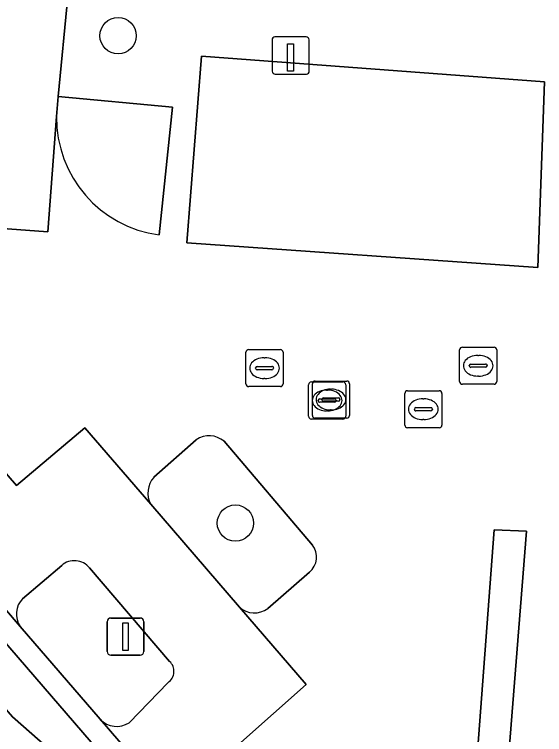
# Model space of a CAD drawing. Extents: x 159960 to 160866, y 382700 to 383354.
# Drawn here: x 160585.98 to 160600.27, y 383122.96 to 383142.37 of the extents above; entities that cross this region are included whole.
import ezdxf

# ---------------------------------------------------------------- set-up
doc = ezdxf.new("R2010")
doc.units = 0
for name, color, linetype in [('IMGEO_Boom', 7, 'Continuous'), ('IMGEO_Groenvoorziening', 7, 'Continuous'), ('IMGEO_Haag', 7, 'Continuous'), ('IMGEO_Kolk', 7, 'Continuous'), ('IMGEO_Laadpaal', 7, 'Continuous'), ('IMGEO_Lichtmast', 7, 'Continuous'), ('IMGEO_Parkeervlak_open', 7, 'Continuous'), ('IMGEO_Rijbaan_lokaal_open', 7, 'Continuous'), ('IMGEO_Rioolput', 7, 'Continuous'), ('IMGEO_Voetpad_open', 7, 'Continuous')]:
    doc.layers.add(name, color=color, linetype=linetype)

msp = doc.modelspace()

# ---------------------------------------------------------------- linework, layer by layer
at = {"layer": 'IMGEO_Boom'}
for centre in [(160588.77, 383141.8), (160591.932, 383128.658)]:
    msp.add_circle(centre, 0.489, dxfattribs=at)
at = {"layer": 'IMGEO_Groenvoorziening'}
for points in [[(160587.159, 383140.163), (160587.11, 383139.624)], [(160589.878, 383136.427), (160590.233, 383139.872), (160587.159, 383140.163)], [(160590.878, 383130.902), (160589.73, 383129.892)], [(160594.012, 383128.067), (160591.626, 383130.864)], [(160589.649, 383129.168), (160592.039, 383126.394)], [(160592.804, 383126.358), (160593.93, 383127.332)]]:
    msp.add_lwpolyline(points, dxfattribs=at)
for points in [[(160585.924, 383123.435), (160586.899, 383122.583), (160587.263, 383122.201), (160587.566, 383121.879), (160588.265, 383122.488), (160579.495, 383132.663), (160575.821, 383132.939), (160575.742, 383131.767), (160578.923, 383131.502)], [(160598.204, 383108.603), (160599.782, 383128.438), (160598.911, 383128.473), (160597.42, 383108.722)]]:
    msp.add_lwpolyline(points, close=True, dxfattribs=at)
for centre, radius, start, end in [((160590.304, 383139.593), 3.194, 179.4353, 262.3375), ((160591.227, 383130.396), 0.615, 49.5859, 124.5976), ((160590.222, 383129.47), 0.648, 139.3927, 207.8401), ((160593.582, 383127.743), 0.539, 310.2941, 36.9742), ((160592.443, 383126.833), 0.596, 227.3641, 307.2474)]:
    msp.add_arc(centre, radius, start, end, dxfattribs=at)
at = {"layer": 'IMGEO_Haag'}
for points in [[(160579.495, 383132.663), (160575.821, 383132.939), (160575.742, 383131.767), (160578.923, 383131.502), (160585.924, 383123.435), (160586.899, 383122.583), (160587.263, 383122.201), (160587.566, 383121.879), (160588.265, 383122.488)], [(160598.204, 383108.603), (160599.782, 383128.438), (160598.911, 383128.473), (160597.42, 383108.722)]]:
    msp.add_lwpolyline(points, close=True, dxfattribs=at)
at = {"layer": 'IMGEO_Kolk'}
for p, q in [((160592.217, 383132.411), (160592.217, 383133.263)), ((160592.292, 383133.337), (160593.144, 383133.337)), ((160593.218, 383133.263), (160593.218, 383132.411)), ((160592.705, 383133.117), (160592.73, 383133.117)), ((160592.476, 383132.831), (160592.476, 383132.843)), ((160592.914, 383132.794), (160592.516, 383132.794)), ((160592.519, 383132.88), (160592.917, 383132.88)), ((160592.96, 383132.843), (160592.96, 383132.831)), ((160592.728, 383132.557), (160592.703, 383132.557)), ((160593.144, 383132.337), (160592.292, 383132.337))]:
    msp.add_line(p, q, dxfattribs=at)
for points in [[(160592.217, 383132.411), (160592.217, 383133.263)], [(160592.292, 383133.337), (160593.144, 383133.337)], [(160593.218, 383133.263), (160593.218, 383132.411)], [(160593.144, 383132.337), (160592.292, 383132.337)]]:
    msp.add_lwpolyline(points, dxfattribs=at)
for centre, radius, start, end in [((160592.294, 383133.261), 0.0765, 91.552, 178.448), ((160592.294, 383133.261), 0.0765, 91.552, 178.448), ((160593.142, 383133.261), 0.0765, 1.552, 88.448), ((160593.142, 383133.261), 0.0765, 1.552, 88.448), ((160592.516, 383132.84), 0.0403, 85.8775, 175.7526), ((160592.513, 383132.83), 0.0366, 178.938, 274.7102), ((160592.917, 383132.837), 0.043, 264.8664, 352.4533), ((160592.921, 383132.842), 0.0386, 1.7309, 96.639), ((160592.294, 383132.413), 0.0765, 181.552, 268.448), ((160592.294, 383132.413), 0.0765, 181.552, 268.448), ((160593.142, 383132.413), 0.0765, 271.552, 358.448), ((160593.142, 383132.413), 0.0765, 271.552, 358.448)]:
    msp.add_arc(centre, radius, start, end, dxfattribs=at)
for centre, major_axis, ratio, start_param, end_param in [((160592.704, 383132.837), (-0.387, 0.002), 0.722429, 4.712389, 7.853982), ((160592.729, 383132.837), (-0.39, 0.002), 0.717154, 1.570796, 4.712389)]:
    msp.add_ellipse(centre, major_axis=major_axis, ratio=ratio, start_param=start_param, end_param=end_param, dxfattribs=at)
at = {"layer": 'IMGEO_Laadpaal'}
for p, q in [((160593.839, 383141.765), (160592.998, 383141.765)), ((160593.839, 383141.765), (160592.998, 383141.765)), ((160592.923, 383141.681), (160592.923, 383140.84)), ((160592.923, 383141.681), (160592.923, 383140.84)), ((160593.923, 383140.849), (160593.923, 383141.69)), ((160593.923, 383140.849), (160593.923, 383141.69)), ((160593.007, 383140.765), (160593.848, 383140.765)), ((160593.007, 383140.765), (160593.848, 383140.765))]:
    msp.add_line(p, q, dxfattribs=at)
msp.add_lwpolyline([(160593.338, 383141.578), (160593.498, 383141.578), (160593.498, 383140.845), (160593.338, 383140.845), (160593.338, 383141.578)], dxfattribs=at)
for centre, start, end in [((160593.001, 383141.687), 92.4484, 184.2845), ((160593.001, 383141.687), 92.4484, 184.2845), ((160593.845, 383141.687), 2.4484, 94.2845), ((160593.845, 383141.687), 2.4484, 94.2845), ((160593.001, 383140.843), 182.4484, 274.2845), ((160593.001, 383140.843), 182.4484, 274.2845), ((160593.845, 383140.843), 272.4484, 4.2845), ((160593.845, 383140.843), 272.4484, 4.2845)]:
    msp.add_arc(centre, 0.0779, start, end, dxfattribs=at)
at = {"layer": 'IMGEO_Lichtmast'}
for p, q in [((160588.476, 383125.198), (160588.476, 383125.998)), ((160588.476, 383125.998), (160588.476, 383125.198)), ((160588.576, 383126.098), (160589.366, 383126.098)), ((160589.366, 383126.098), (160588.576, 383126.098)), ((160589.466, 383125.998), (160589.466, 383125.198)), ((160589.466, 383125.198), (160589.466, 383125.998)), ((160589.366, 383125.098), (160588.576, 383125.098)), ((160588.576, 383125.098), (160589.366, 383125.098))]:
    msp.add_line(p, q, dxfattribs=at)
msp.add_lwpolyline([(160588.896, 383125.973), (160589.046, 383125.973), (160589.046, 383125.223), (160588.896, 383125.223), (160588.896, 383125.973)], dxfattribs=at)
for centre, start, end in [((160588.576, 383125.998), 90, 180), ((160588.576, 383125.998), 90, 180), ((160589.366, 383125.998), 0, 90), ((160589.366, 383125.998), 360, 90), ((160588.576, 383125.198), 180, 270), ((160588.576, 383125.198), 180, 270), ((160589.366, 383125.198), 270, 0), ((160589.366, 383125.198), 270, 0)]:
    msp.add_arc(centre, 0.1, start, end, dxfattribs=at)
at = {"layer": 'IMGEO_Parkeervlak_open'}
msp.add_lwpolyline([(160600.086, 383135.547), (160600.266, 383140.552), (160591.02, 383141.25), (160590.627, 383136.217)], close=True, dxfattribs=at)
at = {"layer": 'IMGEO_Rijbaan_lokaal_open'}
msp.add_lwpolyline([(160581.589, 383143.351), (160581.376, 383140.682), (160581.301, 383139.995), (160581.06, 383136.941), (160586.876, 383136.508), (160587.11, 383139.624), (160587.159, 383140.163), (160587.414, 383142.866)], dxfattribs=at)
at = {"layer": 'IMGEO_Rioolput'}
for p, q in [((160598.051, 383133.401), (160598.903, 383133.401)), ((160597.976, 383132.475), (160597.976, 383133.327)), ((160598.464, 383133.181), (160598.489, 383133.181)), ((160598.977, 383133.327), (160598.977, 383132.475)), ((160598.235, 383132.895), (160598.235, 383132.907)), ((160598.673, 383132.858), (160598.275, 383132.858)), ((160598.278, 383132.944), (160598.676, 383132.944)), ((160598.719, 383132.907), (160598.719, 383132.895)), ((160598.487, 383132.621), (160598.462, 383132.621)), ((160593.904, 383131.538), (160593.904, 383132.39)), ((160593.979, 383132.464), (160594.831, 383132.464)), ((160594.007, 383131.562), (160594.007, 383132.414)), ((160594.082, 383132.488), (160594.934, 383132.488)), ((160594.905, 383132.39), (160594.905, 383131.538)), ((160595.008, 383132.414), (160595.008, 383131.562)), ((160598.903, 383132.401), (160598.051, 383132.401)), ((160594.392, 383132.244), (160594.417, 383132.244)), ((160594.495, 383132.268), (160594.52, 383132.268)), ((160596.573, 383132.228), (160597.425, 383132.228)), ((160594.206, 383132.007), (160594.604, 383132.007)), ((160594.309, 383132.031), (160594.707, 383132.031)), ((160596.498, 383131.302), (160596.498, 383132.154)), ((160596.986, 383132.008), (160597.011, 383132.008)), ((160597.499, 383132.154), (160597.499, 383131.302)), ((160594.163, 383131.958), (160594.163, 383131.97)), ((160594.601, 383131.921), (160594.203, 383131.921)), ((160594.266, 383131.982), (160594.266, 383131.994)), ((160594.704, 383131.945), (160594.306, 383131.945)), ((160594.647, 383131.97), (160594.647, 383131.958)), ((160594.75, 383131.994), (160594.75, 383131.982)), ((160594.415, 383131.684), (160594.39, 383131.684)), ((160594.518, 383131.708), (160594.493, 383131.708)), ((160596.757, 383131.722), (160596.757, 383131.734)), ((160597.195, 383131.685), (160596.797, 383131.685)), ((160596.8, 383131.771), (160597.198, 383131.771)), ((160597.241, 383131.734), (160597.241, 383131.722)), ((160594.831, 383131.464), (160593.979, 383131.464)), ((160594.934, 383131.488), (160594.082, 383131.488)), ((160597.009, 383131.448), (160596.984, 383131.448)), ((160597.425, 383131.228), (160596.573, 383131.228))]:
    msp.add_line(p, q, dxfattribs=at)
for points in [[(160598.051, 383133.401), (160598.903, 383133.401)], [(160597.976, 383132.475), (160597.976, 383133.327)], [(160598.977, 383133.327), (160598.977, 383132.475)], [(160593.904, 383131.538), (160593.904, 383132.39)], [(160593.979, 383132.464), (160594.831, 383132.464)], [(160594.007, 383131.562), (160594.007, 383132.414)], [(160594.082, 383132.488), (160594.934, 383132.488)], [(160594.905, 383132.39), (160594.905, 383131.538)], [(160595.008, 383132.414), (160595.008, 383131.562)], [(160598.903, 383132.401), (160598.051, 383132.401)], [(160596.573, 383132.228), (160597.425, 383132.228)], [(160596.498, 383131.302), (160596.498, 383132.154)], [(160597.499, 383132.154), (160597.499, 383131.302)], [(160594.831, 383131.464), (160593.979, 383131.464)], [(160594.934, 383131.488), (160594.082, 383131.488)], [(160597.425, 383131.228), (160596.573, 383131.228)]]:
    msp.add_lwpolyline(points, dxfattribs=at)
for centre, radius, start, end in [((160598.053, 383133.325), 0.0765, 91.552, 178.448), ((160598.053, 383133.325), 0.0765, 91.552, 178.448), ((160598.901, 383133.325), 0.0765, 1.552, 88.448), ((160598.901, 383133.325), 0.0765, 1.552, 88.448), ((160598.275, 383132.904), 0.0403, 85.8775, 175.7526), ((160598.272, 383132.894), 0.0366, 178.938, 274.7102), ((160598.676, 383132.901), 0.043, 264.8664, 352.4533), ((160598.68, 383132.906), 0.0386, 1.7309, 96.639), ((160593.981, 383132.388), 0.0765, 91.552, 178.448), ((160593.981, 383132.388), 0.0765, 91.552, 178.448), ((160594.084, 383132.412), 0.0765, 91.552, 178.448), ((160594.084, 383132.412), 0.0765, 91.552, 178.448), ((160594.829, 383132.388), 0.0765, 1.552, 88.448), ((160594.829, 383132.388), 0.0765, 1.552, 88.448), ((160594.932, 383132.412), 0.0765, 1.552, 88.448), ((160594.932, 383132.412), 0.0765, 1.552, 88.448), ((160598.053, 383132.477), 0.0765, 181.552, 268.448), ((160598.053, 383132.477), 0.0765, 181.552, 268.448), ((160598.901, 383132.477), 0.0765, 271.552, 358.448), ((160598.901, 383132.477), 0.0765, 271.552, 358.448), ((160596.575, 383132.152), 0.0765, 91.552, 178.448), ((160596.575, 383132.152), 0.0765, 91.552, 178.448), ((160597.423, 383132.152), 0.0765, 1.552, 88.448), ((160597.423, 383132.152), 0.0765, 1.552, 88.448), ((160594.203, 383131.967), 0.0403, 85.8775, 175.7526), ((160594.306, 383131.991), 0.0403, 85.8775, 175.7526), ((160594.608, 383131.969), 0.0386, 1.7309, 96.639), ((160594.711, 383131.993), 0.0386, 1.7309, 96.639), ((160594.2, 383131.957), 0.0366, 178.938, 274.7102), ((160594.303, 383131.981), 0.0366, 178.938, 274.7102), ((160594.604, 383131.964), 0.043, 264.8664, 352.4533), ((160594.707, 383131.988), 0.043, 264.8664, 352.4533), ((160596.797, 383131.731), 0.0403, 85.8775, 175.7526), ((160596.794, 383131.721), 0.0366, 178.938, 274.7102), ((160597.198, 383131.728), 0.043, 264.8664, 352.4533), ((160597.202, 383131.733), 0.0386, 1.7309, 96.639), ((160593.981, 383131.54), 0.0765, 181.552, 268.448), ((160593.981, 383131.54), 0.0765, 181.552, 268.448), ((160594.084, 383131.564), 0.0765, 181.552, 268.448), ((160594.084, 383131.564), 0.0765, 181.552, 268.448), ((160594.829, 383131.54), 0.0765, 271.552, 358.448), ((160594.829, 383131.54), 0.0765, 271.552, 358.448), ((160594.932, 383131.564), 0.0765, 271.552, 358.448), ((160594.932, 383131.564), 0.0765, 271.552, 358.448), ((160596.575, 383131.304), 0.0765, 181.552, 268.448), ((160596.575, 383131.304), 0.0765, 181.552, 268.448), ((160597.423, 383131.304), 0.0765, 271.552, 358.448), ((160597.423, 383131.304), 0.0765, 271.552, 358.448)]:
    msp.add_arc(centre, radius, start, end, dxfattribs=at)
for centre, major_axis, ratio, start_param, end_param in [((160598.463, 383132.901), (-0.387, 0.002), 0.722429, 4.712389, 7.853982), ((160598.488, 383132.901), (-0.39, 0.002), 0.717154, 1.570796, 4.712389), ((160594.391, 383131.964), (-0.387, 0.002), 0.722429, 4.712389, 7.853982), ((160594.494, 383131.988), (-0.387, 0.002), 0.722429, 4.712389, 7.853982), ((160594.416, 383131.964), (-0.39, 0.002), 0.717154, 1.570796, 4.712389), ((160594.519, 383131.988), (-0.39, 0.002), 0.717154, 1.570796, 4.712389), ((160596.985, 383131.728), (-0.387, 0.002), 0.722429, 4.712389, 7.853982), ((160597.01, 383131.728), (-0.39, 0.002), 0.717154, 1.570796, 4.712389)]:
    msp.add_ellipse(centre, major_axis=major_axis, ratio=ratio, start_param=start_param, end_param=end_param, dxfattribs=at)
at = {"layer": 'IMGEO_Voetpad_open'}
for points in [[(160587.414, 383142.866), (160587.159, 383140.163), (160590.233, 383139.872), (160589.878, 383136.427)], [(160587.11, 383139.624), (160586.876, 383136.508), (160581.06, 383136.941), (160581.301, 383139.995)], [(160585.924, 383123.435), (160578.923, 383131.502), (160575.742, 383131.767), (160575.821, 383132.939), (160579.495, 383132.663), (160588.265, 383122.488)], [(160588.288, 383123.367), (160591.691, 383119.418), (160593.527, 383121.013), (160592.078, 383122.738), (160593.837, 383124.307), (160592.039, 383126.394), (160589.649, 383129.168), (160587.873, 383131.23), (160586.032, 383129.674), (160584.555, 383131.372), (160582.753, 383129.818), (160586.128, 383125.873)], [(160582.753, 383129.818), (160584.555, 383131.372), (160586.032, 383129.674), (160587.873, 383131.23), (160589.649, 383129.168)], [(160589.73, 383129.892), (160590.878, 383130.902)], [(160591.626, 383130.864), (160594.012, 383128.067)], [(160592.039, 383126.394), (160593.837, 383124.307), (160592.078, 383122.738), (160593.527, 383121.013), (160591.691, 383119.418), (160588.288, 383123.367), (160586.128, 383125.873), (160582.753, 383129.818)], [(160586.192, 383126.619), (160587.251, 383127.517)], [(160587.251, 383127.517), (160586.192, 383126.619)], [(160587.997, 383127.45), (160590.16, 383124.93)], [(160590.16, 383124.93), (160587.997, 383127.45)], [(160593.93, 383127.332), (160592.804, 383126.358)], [(160586.128, 383125.873), (160588.288, 383123.367)], [(160590.118, 383124.361), (160589.068, 383123.274)], [(160589.068, 383123.274), (160590.118, 383124.361)], [(160587.151, 383120.624), (160587.343, 383120.827), (160587.814, 383121.432), (160587.566, 383121.879), (160587.263, 383122.201), (160586.899, 383122.583), (160585.924, 383123.435)]]:
    msp.add_lwpolyline(points, dxfattribs=at)
for points in [[(160590.627, 383136.217), (160591.02, 383141.25), (160600.266, 383140.552), (160600.086, 383135.547)], [(160598.204, 383108.603), (160597.42, 383108.722), (160598.911, 383128.473), (160599.782, 383128.438)]]:
    msp.add_lwpolyline(points, close=True, dxfattribs=at)
for centre, radius, start, end in [((160590.304, 383139.593), 3.194, 179.4353, 262.3375), ((160591.227, 383130.396), 0.615, 49.5859, 124.5976), ((160590.222, 383129.47), 0.648, 139.3927, 207.8401), ((160593.582, 383127.743), 0.539, 310.2941, 36.9742), ((160587.592, 383127.124), 0.52, 38.8289, 130.9069), ((160587.592, 383127.124), 0.52, 38.8289, 130.9069), ((160586.63, 383126.206), 0.602, 136.6706, 213.5225), ((160586.63, 383126.206), 0.602, 136.6706, 213.5225), ((160592.443, 383126.833), 0.596, 227.3641, 307.2474), ((160589.912, 383124.662), 0.365, 304.3431, 47.2138), ((160589.912, 383124.662), 0.365, 304.3431, 47.2138), ((160588.735, 383123.8), 0.623, 224.0829, 302.3184), ((160588.735, 383123.8), 0.623, 224.0829, 302.3184)]:
    msp.add_arc(centre, radius, start, end, dxfattribs=at)

doc.saveas('drawing.dxf')
